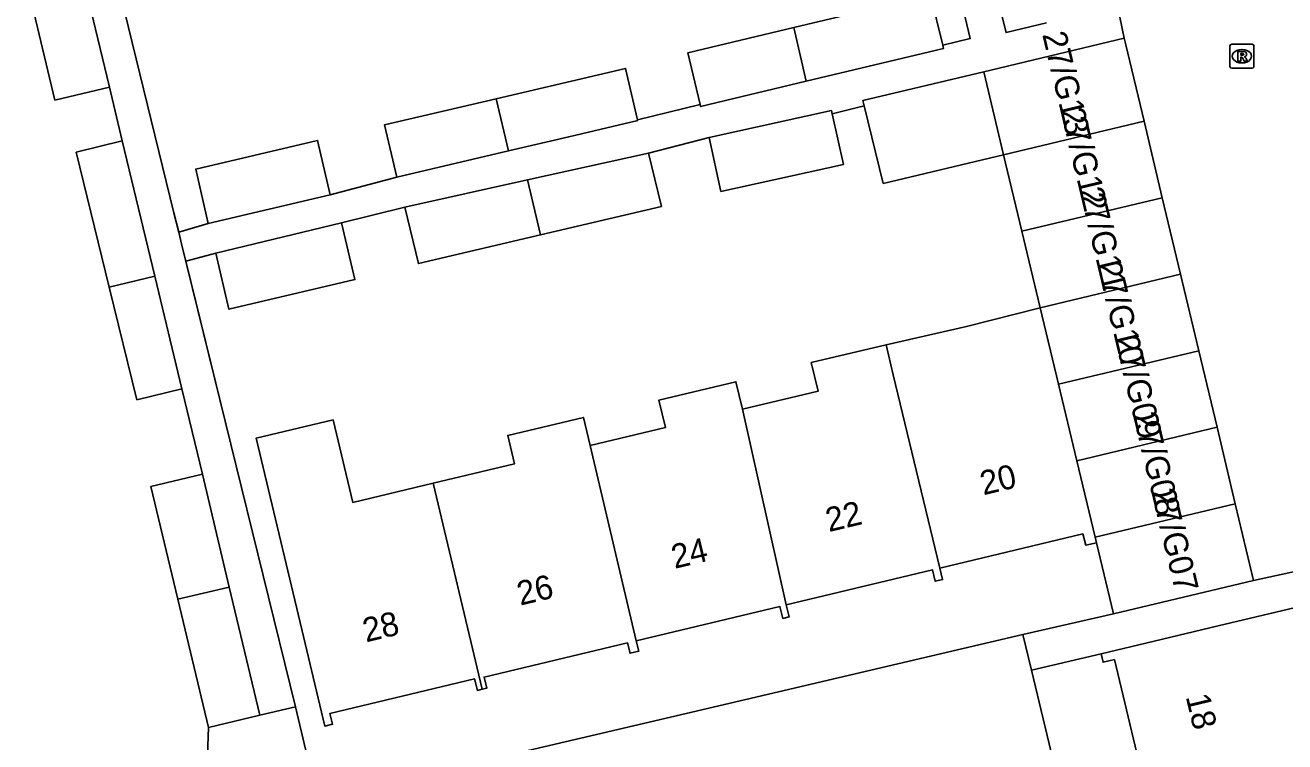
# Model space of a CAD drawing. Extents: x 162082 to 163393, y 388091 to 388632.
# Drawn here: x 162953.1 to 163005.4, y 388192.6 to 388222.4 of the extents above; entities that cross this region are included whole.
import ezdxf

# ---------------------------------------------------------------- set-up
doc = ezdxf.new("R2010")
doc.units = 0
for name, color, linetype in [('IMGEO_Muur', 7, 'Continuous'), ('IMGEO_Pand', 7, 'Continuous'), ('IMGEO_Pand_nummerreeks', 7, 'Continuous'), ('IMGEO_Rijbaan_lokaal_open', 7, 'Continuous'), ('IMGEO_Rioolput', 7, 'Continuous'), ('IMGEO_Voetpad_open', 7, 'Continuous')]:
    doc.layers.add(name, color=color, linetype=linetype)

msp = doc.modelspace()

# ---------------------------------------------------------------- linework, layer by layer
at = {"layer": 'IMGEO_Muur'}
for points in [[(162957.39, 388222.255), (162959.281, 388214.563)], [(162959.601, 388213.264), (162961.648, 388204.936)]]:
    msp.add_lwpolyline(points, dxfattribs=at)
at = {"layer": 'IMGEO_Pand'}
for points in [[(162955.366, 388224.966), (162956.603, 388219.785)], [(162956.603, 388219.785), (162954.342, 388219.245), (162953.105, 388224.425)], [(162991.219, 388221.526), (162990.717, 388223.621), (162985.038, 388222.259)], [(162985.038, 388222.259), (162980.629, 388221.201), (162981.143, 388219.056)], [(162985.545, 388220.025), (162985.038, 388222.259)], [(162992.924, 388220.421), (162998.76, 388221.811)], [(162998.76, 388221.811), (162998.823, 388221.545), (162999.581, 388218.364)], [(162991.219, 388221.526), (162991.251, 388221.393), (162985.545, 388220.025)], [(162978.544, 388218.42), (162978.042, 388220.559), (162972.669, 388219.299)], [(162985.545, 388220.025), (162981.163, 388218.974), (162981.143, 388219.056)], [(162987.949, 388219), (162987.894, 388219.222), (162992.924, 388220.421)], [(162993.746, 388216.974), (162992.924, 388220.421)], [(162972.669, 388219.299), (162968.029, 388218.211), (162968.537, 388216.043)], [(162972.669, 388219.299), (162973.187, 388217.133)], [(162987.949, 388219), (162988.748, 388215.783), (162993.746, 388216.974)], [(162978.544, 388218.42), (162978.551, 388218.391), (162975.684, 388217.719), (162973.187, 388217.133)], [(162981.515, 388217.689), (162986.599, 388218.809), (162986.629, 388218.672)], [(162986.629, 388218.672), (162987.093, 388216.57), (162982.008, 388215.45), (162981.515, 388217.689)], [(162999.581, 388218.364), (162993.746, 388216.974)], [(162999.581, 388218.364), (163000.339, 388215.184)], [(162956.598, 388211.473), (162955.224, 388217.077), (162957.14, 388217.547)], [(162957.14, 388217.547), (162958.489, 388211.926)], [(162965.78, 388215.304), (162965.25, 388217.566), (162960.188, 388216.379), (162960.712, 388214.115)], [(162973.187, 388217.133), (162968.537, 388216.043)], [(162973.973, 388215.922), (162978.994, 388217.039)], [(162978.994, 388217.039), (162979.53, 388214.827), (162974.51, 388213.644)], [(162994.504, 388213.793), (162993.746, 388216.974)], [(162968.869, 388214.787), (162973.973, 388215.922)], [(162973.973, 388215.922), (162974.51, 388213.644)], [(162965.78, 388215.304), (162960.712, 388214.115)], [(162974.51, 388213.644), (162969.437, 388212.448), (162968.869, 388214.787)], [(162994.504, 388213.793), (163000.339, 388215.184)], [(163000.339, 388215.184), (163001.097, 388212.003)], [(162966.244, 388214.148), (162966.8, 388211.781), (162961.571, 388210.55), (162961.022, 388212.882)], [(162961.022, 388212.882), (162966.244, 388214.148)], [(162995.262, 388210.613), (162994.504, 388213.793)], [(162958.489, 388211.926), (162956.598, 388211.473)], [(162958.489, 388211.926), (162959.612, 388207.248)], [(163001.097, 388212.003), (162995.262, 388210.613)], [(163001.097, 388212.003), (163001.855, 388208.823)], [(162959.612, 388207.248), (162957.746, 388206.79), (162956.598, 388211.473)], [(162988.867, 388209.076), (162992.202, 388209.829), (162995.262, 388210.613)], [(162996.026, 388207.434), (162995.262, 388210.613)], [(162982.899, 388206.393), (162986.039, 388207.142), (162985.755, 388208.334), (162988.867, 388209.076)], [(162988.867, 388209.076), (162989.164, 388207.83), (162991.098, 388199.793)], [(163001.855, 388208.823), (162996.026, 388207.434)], [(163001.855, 388208.823), (163002.613, 388205.642)], [(162976.572, 388204.888), (162979.698, 388205.633), (162979.426, 388206.775), (162982.626, 388207.538), (162982.899, 388206.393)], [(162996.791, 388204.255), (162996.026, 388207.434)], [(162982.899, 388206.393), (162984.716, 388198.262)], [(162972.085, 388194.752), (162971.888, 388194.705), (162971.774, 388195.184), (162965.766, 388193.752), (162965.875, 388193.297), (162965.549, 388193.22), (162964.452, 388197.825), (162962.697, 388205.186), (162965.898, 388205.949), (162966.715, 388202.52), (162970.049, 388203.314)], [(162970.049, 388203.314), (162973.43, 388204.12), (162973.148, 388205.305), (162976.294, 388206.054), (162976.572, 388204.888)], [(162996.791, 388204.255), (163002.613, 388205.642)], [(163002.613, 388205.642), (163003.371, 388202.462)], [(162978.484, 388196.77), (162976.572, 388204.888)], [(162997.555, 388201.076), (162996.791, 388204.255)], [(162959.443, 388198.492), (162958.326, 388203.182), (162960.466, 388203.691)], [(162960.466, 388203.691), (162961.583, 388199.001)], [(162970.049, 388203.314), (162972.085, 388194.752)], [(163003.371, 388202.462), (162997.555, 388201.076)], [(163003.371, 388202.462), (163004.129, 388199.281)], [(162997.611, 388200.843), (162997.162, 388200.747), (162997.037, 388201.209), (162991.098, 388199.793)], [(162997.611, 388200.843), (162997.555, 388201.076)], [(162998.314, 388197.894), (162997.611, 388200.843)], [(162991.098, 388199.793), (162991.212, 388199.313), (162990.909, 388199.241), (162990.797, 388199.711), (162984.716, 388198.262)], [(163004.129, 388199.281), (162998.314, 388197.894)], [(162961.583, 388199.001), (162959.443, 388198.492)], [(162961.583, 388199.001), (162962.852, 388193.671)], [(162997.799, 388196.226), (163000, 388196.752), (163002.663, 388197.388), (163006.641, 388198.338), (163007.848, 388198.626)], [(162960.713, 388193.162), (162959.443, 388198.492)], [(162984.716, 388198.262), (162984.834, 388197.764), (162984.571, 388197.701), (162984.454, 388198.193), (162978.484, 388196.77)], [(162978.484, 388196.77), (162978.589, 388196.333), (162978.232, 388196.248), (162978.129, 388196.68), (162972.168, 388195.259), (162972.278, 388194.798), (162972.085, 388194.752)], [(162999.375, 388189.775), (162999.344, 388189.907), (162999.777, 388190.01), (162998.349, 388195.988), (162997.882, 388195.877), (162997.799, 388196.226)], [(162962.852, 388193.671), (162960.713, 388193.162)]]:
    msp.add_lwpolyline(points, dxfattribs=at)
at = {"layer": 'IMGEO_Rijbaan_lokaal_open'}
for points in [[(162998.76, 388221.811), (162998.476, 388223.155)], [(163012.217, 388201.036), (163004.129, 388199.281)]]:
    msp.add_lwpolyline(points, dxfattribs=at)
at = {"layer": 'IMGEO_Rioolput'}
for p, q in [((163003.222, 388221.567), (163004.074, 388221.567)), ((163003.147, 388220.641), (163003.147, 388221.493)), ((163003.635, 388221.347), (163003.66, 388221.347)), ((163004.148, 388221.493), (163004.148, 388220.641)), ((163004.074, 388220.567), (163003.222, 388220.567)), ((163003.658, 388220.787), (163003.633, 388220.787))]:
    msp.add_line(p, q, dxfattribs=at)
for points in [[(163003.222, 388221.567), (163004.074, 388221.567)], [(163003.147, 388220.641), (163003.147, 388221.493)], [(163003.736, 388221.265), (163003.484, 388221.267), (163003.484, 388220.867)], [(163003.484, 388220.867), (163003.608, 388220.867), (163003.608, 388221.029), (163003.619, 388221.029)], [(163003.662, 388221.186), (163003.608, 388221.186), (163003.608, 388221.105)], [(163003.608, 388221.105), (163003.66, 388221.105)], [(163004.148, 388221.493), (163004.148, 388220.641)], [(163004.074, 388220.567), (163003.222, 388220.567)], [(163003.666, 388221), (163003.737, 388220.867), (163003.877, 388220.867), (163003.812, 388220.993)]]:
    msp.add_lwpolyline(points, dxfattribs=at)
for centre, radius, start, end in [((163003.224, 388221.491), 0.0765, 91.552, 178.448), ((163003.224, 388221.491), 0.0765, 91.552, 178.448), ((163004.072, 388221.491), 0.0765, 1.552, 88.448), ((163004.072, 388221.491), 0.0765, 1.552, 88.448), ((163003.618, 388220.976), 0.0533, 26.0293, 88.6989), ((163003.644, 388221.294), 0.19, 274.7715, 282.9687), ((163003.668, 388221.09), 0.0964, 77.0061, 93.1865), ((163003.682, 388221.147), 0.0378, 276.6634, 79.6772), ((163003.735, 388221.155), 0.109, 350.3612, 89.416), ((163003.733, 388221.155), 0.112, 277.5842, 350.9817), ((163003.717, 388220.94), 0.108, 29.5134, 73.7905), ((163003.224, 388220.643), 0.0765, 181.552, 268.448), ((163003.224, 388220.643), 0.0765, 181.552, 268.448), ((163004.072, 388220.643), 0.0765, 271.552, 358.448), ((163004.072, 388220.643), 0.0765, 271.552, 358.448)]:
    msp.add_arc(centre, radius, start, end, dxfattribs=at)
for centre, major_axis, ratio, start_param, end_param in [((163003.634, 388221.067), (-0.387, 0.002), 0.722429, 4.712389, 7.853982), ((163003.659, 388221.067), (-0.39, 0.002), 0.717154, 1.570796, 4.712389)]:
    msp.add_ellipse(centre, major_axis=major_axis, ratio=ratio, start_param=start_param, end_param=end_param, dxfattribs=at)
at = {"layer": 'IMGEO_Voetpad_open'}
for points in [[(162959.482, 388213.748), (162959.281, 388214.563), (162957.39, 388222.255), (162953.637, 388237.525)], [(162989.557, 388233.575), (162992.365, 388221.8), (162991.219, 388221.526)], [(162995.531, 388222.456), (162993.848, 388222.05), (162991.184, 388232.712)], [(162956.603, 388219.785), (162957.14, 388217.547)], [(162981.143, 388219.056), (162978.544, 388218.42)], [(162986.629, 388218.672), (162987.949, 388219)], [(162978.994, 388217.039), (162981.515, 388217.689)], [(162968.537, 388216.043), (162965.78, 388215.304)], [(162966.244, 388214.148), (162968.869, 388214.787)], [(162960.712, 388214.115), (162959.482, 388213.748)], [(162959.482, 388213.748), (162959.601, 388213.264), (162959.775, 388212.554)], [(162959.775, 388212.554), (162961.022, 388212.882)], [(162964.33, 388194.023), (162961.648, 388204.936), (162959.775, 388212.554)], [(162959.612, 388207.248), (162960.466, 388203.691)], [(162998.314, 388197.894), (162994.548, 388197.032)], [(162994.548, 388197.032), (162980.564, 388193.751), (162965.251, 388190.159), (162964.33, 388194.023)], [(162994.548, 388197.032), (162994.905, 388195.542)], [(162994.905, 388195.542), (162997.799, 388196.226)], [(162994.905, 388195.542), (163000, 388174.273), (163002.767, 388162.72)], [(162964.33, 388194.023), (162962.852, 388193.671)], [(162960.713, 388193.162), (162960.619, 388190.469)]]:
    msp.add_lwpolyline(points, dxfattribs=at)

# ---------------------------------------------------------------- texts
at = {"layer": 'IMGEO_Pand_nummerreeks'}
for s, rotation, p in [('27/G13', 283.407, (162995.349, 388221.975)), ('27/G12', 283.4048, (162996.105, 388218.801)), ('27/G11', 283.4048, (162996.89, 388215.507)), ('27/G10', 283.4048, (162997.623, 388212.431)), ('27/G09', 283.4048, (162998.359, 388209.345)), ('27/G08', 283.4048, (162999.118, 388206.158)), ('20', 13.4129, (162992.905, 388202.814)), ('27/G07', 283.4048, (162999.875, 388202.981)), ('22', 13.4125, (162986.489, 388201.284)), ('24', 13.4125, (162980.081, 388199.756)), ('26', 13.4125, (162973.67, 388198.228)), ('28', 13.4125, (162967.262, 388196.7)), ('18', 283.5445, (163001.306, 388194.45))]:
    msp.add_text(s, height=1, rotation=rotation, dxfattribs=at).set_placement(p)

doc.saveas('drawing.dxf')
